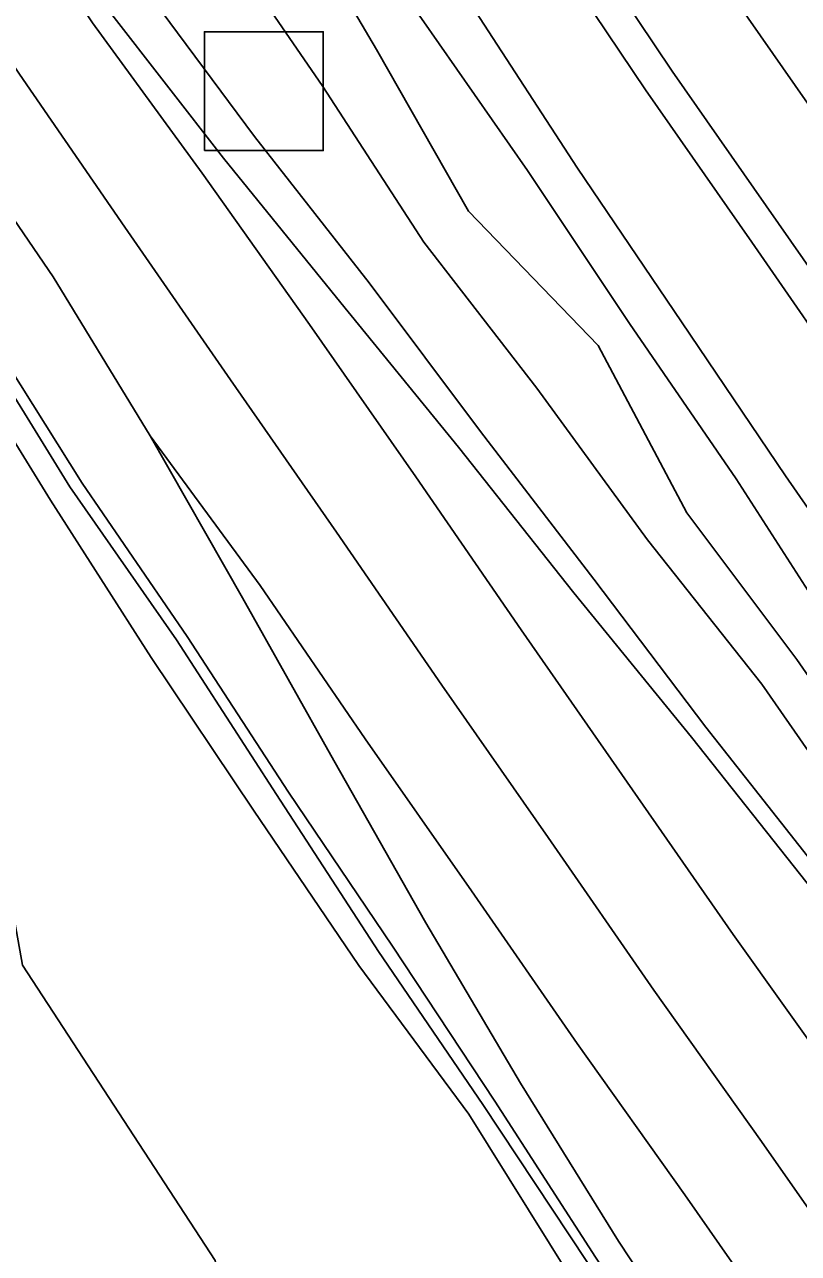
# Model space of a CAD drawing. Extents: x 1602514 to 1609837, y 863887 to 871157.
# Drawn here: x 1604840.9 to 1604945.1, y 867856.2 to 868021.6 of the extents above; entities that cross this region are included whole.
import ezdxf

# ---------------------------------------------------------------- set-up
doc = ezdxf.new("R2010")
doc.units = 0
for name, color, linetype in [('Lighting_Signals-Equipment', 7, 'Continuous'), ('Survey-Centerline', 7, 'Continuous'), ('Survey-Edge of pavement', 7, 'Continuous'), ('Survey-Flow line', 7, 'Continuous'), ('Survey-Ridge Lines', 7, 'Continuous'), ('Survey-Safety', 7, 'Continuous'), ('Survey-Shoulders', 7, 'Continuous'), ('Survey-Vegetation trees', 7, 'Continuous')]:
    doc.layers.add(name, color=color, linetype=linetype)

msp = doc.modelspace()

# ---------------------------------------------------------------- linework, layer by layer
at = {"layer": 'Lighting_Signals-Equipment'}
msp.add_lwpolyline([(1604865.1, 868004.62), (1604881.1, 868004.62), (1604881.1, 868020.62), (1604865.1, 868020.62)], close=True, dxfattribs=at)
msp.add_lwpolyline([(1604865.1, 868004.62), (1604881.1, 868004.62), (1604881.1, 868020.62), (1604865.1, 868020.62)], close=True, dxfattribs=at)
at = {"layer": 'Survey-Centerline'}
for points in [[(1605053.13, 867858.7), (1605038.82, 867879.2), (1605024.38, 867899.6), (1605010.08, 867920.1), (1604995.31, 867940.28), (1604981.07, 867960.82), (1604966.76, 867981.32), (1604952.62, 868001.93), (1604938.31, 868022.43), (1604924.39, 868043.2), (1604910.21, 868063.78), (1604896.3, 868084.55), (1604883.6, 868103.92), (1604870.18, 868125.01), (1604856.33, 868145.82), (1604843.04, 868167)], [(1605053.13, 867858.7), (1605038.82, 867879.2), (1605024.38, 867899.6), (1605010.08, 867920.1), (1604995.31, 867940.28), (1604981.07, 867960.82), (1604966.76, 867981.32), (1604952.62, 868001.93), (1604938.31, 868022.43), (1604924.39, 868043.2), (1604910.21, 868063.78), (1604896.3, 868084.55), (1604883.6, 868103.92), (1604870.18, 868125.01), (1604856.33, 868145.82), (1604843.04, 868167)], [(1605011.74, 867768.84), (1604997.34, 867789.28), (1604983.04, 867809.77), (1604968.85, 867830.35), (1604954.41, 867850.76), (1604940.1, 867871.26), (1604925.6, 867891.62), (1604911.36, 867912.16), (1604897.05, 867932.66), (1604882.9, 867953.27), (1604868.6, 867973.76), (1604854.39, 867994.33), (1604840.21, 868014.92), (1604826.29, 868035.69), (1604811.67, 868058.15), (1604798.25, 868079.24), (1604784.66, 868100.23), (1604771.38, 868121.4), (1604757.96, 868142.49), (1604745.31, 868164.07)], [(1605011.74, 867768.84), (1604997.34, 867789.28), (1604983.04, 867809.77), (1604968.85, 867830.35), (1604954.41, 867850.76), (1604940.1, 867871.26), (1604925.6, 867891.62), (1604911.36, 867912.16), (1604897.05, 867932.66), (1604882.9, 867953.27), (1604868.6, 867973.76), (1604854.39, 867994.33), (1604840.21, 868014.92), (1604826.29, 868035.69), (1604811.67, 868058.15), (1604798.25, 868079.24), (1604784.66, 868100.23), (1604771.38, 868121.4), (1604757.96, 868142.49), (1604745.31, 868164.07)]]:
    msp.add_lwpolyline(points, dxfattribs=at)
at = {"layer": 'Survey-Edge of pavement'}
for points in [[(1605047.79, 867763.52), (1605033.48, 867784.02), (1605019.09, 867804.45), (1605004.78, 867824.95), (1604990.47, 867845.45), (1604976.24, 867866), (1604961.6, 867886.27), (1604946.22, 867906.01), (1604930.68, 867925.65), (1604914.84, 867945.08), (1604899.3, 867964.71), (1604883.46, 867984.14), (1604867.66, 868003.59), (1604852.31, 868023.36), (1604837.29, 868043.35), (1604821.71, 868064.54), (1604808.29, 868085.63), (1604795.07, 868106.85), (1604781.95, 868128.13), (1604768.7, 868149.33), (1604755.55, 868170.59)], [(1605047.79, 867763.52), (1605033.48, 867784.02), (1605019.09, 867804.45), (1605004.78, 867824.95), (1604990.47, 867845.45), (1604976.24, 867866), (1604961.6, 867886.27), (1604946.22, 867906.01), (1604930.68, 867925.65), (1604914.84, 867945.08), (1604899.3, 867964.71), (1604883.46, 867984.14), (1604867.66, 868003.59), (1604852.31, 868023.36), (1604837.29, 868043.35), (1604821.71, 868064.54), (1604808.29, 868085.63), (1604795.07, 868106.85), (1604781.95, 868128.13), (1604768.7, 868149.33), (1604755.55, 868170.59)], [(1604987.11, 867751.65), (1604974.95, 867773.65), (1604961.85, 867794.98), (1604948.22, 867815.96), (1604934.63, 867836.95), (1604920.84, 867857.81), (1604907.67, 867879.1), (1604894.93, 867900.69), (1604882.54, 867922.53), (1604870.22, 867944.41), (1604857.8, 867966.22), (1604844.76, 867987.61), (1604830.64, 868008.24), (1604816.73, 868029.01), (1604801.73, 868051.82), (1604788.31, 868072.92), (1604775.09, 868094.13), (1604761.81, 868115.31), (1604748.65, 868136.57), (1604735.63, 868157.92)], [(1604987.11, 867751.65), (1604974.95, 867773.65), (1604961.85, 867794.98), (1604948.22, 867815.96), (1604934.63, 867836.95), (1604920.84, 867857.81), (1604907.67, 867879.1), (1604894.93, 867900.69), (1604882.54, 867922.53), (1604870.22, 867944.41), (1604857.8, 867966.22), (1604844.76, 867987.61), (1604830.64, 868008.24), (1604816.73, 868029.01), (1604801.73, 868051.82), (1604788.31, 868072.92), (1604775.09, 868094.13), (1604761.81, 868115.31), (1604748.65, 868136.57), (1604735.63, 868157.92)], [(1604828.88, 868157.99), (1604842.17, 868136.82), (1604856.19, 868116.11), (1604869.61, 868095.02), (1604882.7, 868075.06), (1604896.39, 868054.13), (1604910.57, 868033.54), (1604924.48, 868012.78), (1604938.79, 867992.28), (1604953.03, 867971.74), (1604967.34, 867951.24), (1604981.36, 867930.54), (1604996.12, 867910.36), (1605010.85, 867890.16), (1605025.29, 867869.75), (1605039.59, 867849.25), (1605053.9, 867828.75)], [(1604828.88, 868157.99), (1604842.17, 868136.82), (1604856.19, 868116.11), (1604869.61, 868095.02), (1604882.7, 868075.06), (1604896.39, 868054.13), (1604910.57, 868033.54), (1604924.48, 868012.78), (1604938.79, 867992.28), (1604953.03, 867971.74), (1604967.34, 867951.24), (1604981.36, 867930.54), (1604996.12, 867910.36), (1605010.85, 867890.16), (1605025.29, 867869.75), (1605039.59, 867849.25), (1605053.9, 867828.75)]]:
    msp.add_lwpolyline(points, dxfattribs=at)
at = {"layer": 'Survey-Flow line'}
msp.add_lwpolyline([(1604959.15, 867915.43), (1604944.85, 867936.1), (1604930.04, 867955.86), (1604918.09, 867978.38), (1604900.65, 867996.47), (1604888.29, 868018.24), (1604875.83, 868039.34), (1604861.33, 868059.03), (1604847.7, 868079.98), (1604832.28, 868099.3), (1604818.54, 868120.55), (1604807.37, 868142.39), (1604794.48, 868164.13)], dxfattribs=at)
msp.add_lwpolyline([(1604959.15, 867915.43), (1604944.85, 867936.1), (1604930.04, 867955.86), (1604918.09, 867978.38), (1604900.65, 867996.47), (1604888.29, 868018.24), (1604875.83, 868039.34), (1604861.33, 868059.03), (1604847.7, 868079.98), (1604832.28, 868099.3), (1604818.54, 868120.55), (1604807.37, 868142.39), (1604794.48, 868164.13)], dxfattribs=at)
at = {"layer": 'Survey-Ridge Lines'}
for points in [[(1604979.68, 867746.81), (1604968.04, 867769.37), (1604952.87, 867789.53), (1604941.78, 867811.76), (1604927.13, 867832.27), (1604914.15, 867853.33), (1604900.72, 867874.92), (1604885.88, 867894.93), (1604871.71, 867915.82), (1604857.94, 867936.4), (1604844.37, 867957.58), (1604831.2, 867978.92), (1604819.07, 868001.31), (1604805.15, 868022.48), (1604791.91, 868043.68), (1604778.33, 868064.96), (1604765.38, 868086.13), (1604751.49, 868107.33), (1604738.65, 868128.61), (1604724.78, 868150.45), (1604711.41, 868171.42), (1604698.92, 868193.55), (1604686.36, 868214.79), (1604674.17, 868237.44)], [(1604979.68, 867746.81), (1604968.04, 867769.37), (1604952.87, 867789.53), (1604941.78, 867811.76), (1604927.13, 867832.27), (1604914.15, 867853.33), (1604900.72, 867874.92), (1604885.88, 867894.93), (1604871.71, 867915.82), (1604857.94, 867936.4), (1604844.37, 867957.58), (1604831.2, 867978.92), (1604819.07, 868001.31), (1604805.15, 868022.48), (1604791.91, 868043.68), (1604778.33, 868064.96), (1604765.38, 868086.13), (1604751.49, 868107.33), (1604738.65, 868128.61), (1604724.78, 868150.45), (1604711.41, 868171.42), (1604698.92, 868193.55), (1604686.36, 868214.79), (1604674.17, 868237.44)], [(1605051.65, 867797.5), (1605036.77, 867817.35), (1605022.01, 867837.19), (1605007.9, 867858.54), (1604993.54, 867878.63), (1604978.97, 867899.5), (1604964.5, 867919.14), (1604950.02, 867939.7), (1604936.69, 867960.42), (1604922.33, 867981.34), (1604908.6, 868001.96), (1604894.34, 868022.4), (1604880.3, 868042.34), (1604865.82, 868061.95), (1604851.26, 868082.3), (1604838.08, 868102.99), (1604825.98, 868125.37), (1604812.4, 868145.54), (1604798.82, 868166.89)], [(1605051.65, 867797.5), (1605036.77, 867817.35), (1605022.01, 867837.19), (1605007.9, 867858.54), (1604993.54, 867878.63), (1604978.97, 867899.5), (1604964.5, 867919.14), (1604950.02, 867939.7), (1604936.69, 867960.42), (1604922.33, 867981.34), (1604908.6, 868001.96), (1604894.34, 868022.4), (1604880.3, 868042.34), (1604865.82, 868061.95), (1604851.26, 868082.3), (1604838.08, 868102.99), (1604825.98, 868125.37), (1604812.4, 868145.54), (1604798.82, 868166.89)], [(1604832.76, 868160.46), (1604846.05, 868139.29), (1604859.54, 868118.24), (1604873.33, 868097.38), (1604886.31, 868077.58), (1604900.26, 868056.83), (1604914.18, 868036.07), (1604928.09, 868015.3), (1604942.4, 867994.8), (1604956.68, 867974.28), (1604970.98, 867953.78), (1604985.23, 867933.24), (1604999.5, 867912.72), (1605014.04, 867892.39), (1605028.48, 867871.98), (1605042.79, 867851.48), (1605057.1, 867830.99)], [(1604832.76, 868160.46), (1604846.05, 868139.29), (1604859.54, 868118.24), (1604873.33, 868097.38), (1604886.31, 868077.58), (1604900.26, 868056.83), (1604914.18, 868036.07), (1604928.09, 868015.3), (1604942.4, 867994.8), (1604956.68, 867974.28), (1604970.98, 867953.78), (1604985.23, 867933.24), (1604999.5, 867912.72), (1605014.04, 867892.39), (1605028.48, 867871.98), (1605042.79, 867851.48), (1605057.1, 867830.99)], [(1605053.34, 867767.54), (1605040.06, 867789.34), (1605025.74, 867809.65), (1605012.97, 867830.97), (1604998.49, 867851.89), (1604985.06, 867872.71), (1604968.57, 867892.09), (1604954.47, 867912.19), (1604940.14, 867932.81), (1604924.76, 867952.23), (1604909.86, 867972.64), (1604894.62, 867992.3), (1604881.05, 868013.25), (1604867.15, 868033.52), (1604851.96, 868052.93), (1604838.33, 868073.89), (1604821.72, 868092.58), (1604806.24, 868112.59), (1604793.33, 868133.58), (1604780.42, 868155.19)], [(1605053.34, 867767.54), (1605040.06, 867789.34), (1605025.74, 867809.65), (1605012.97, 867830.97), (1604998.49, 867851.89), (1604985.06, 867872.71), (1604968.57, 867892.09), (1604954.47, 867912.19), (1604940.14, 867932.81), (1604924.76, 867952.23), (1604909.86, 867972.64), (1604894.62, 867992.3), (1604881.05, 868013.25), (1604867.15, 868033.52), (1604851.96, 868052.93), (1604838.33, 868073.89), (1604821.72, 868092.58), (1604806.24, 868112.59), (1604793.33, 868133.58), (1604780.42, 868155.19)], [(1605036.55, 867755.68), (1605022.25, 867776.17), (1605008.1, 867796.78), (1604993.79, 867817.28), (1604979.55, 867837.82), (1604965.11, 867858.23), (1604950.8, 867878.73), (1604936.3, 867899.09), (1604922.03, 867919.61), (1604907.72, 867940.1), (1604893.57, 867960.71), (1604879.27, 867981.21), (1604864.8, 868001.6), (1604850.06, 868021.8), (1604836.15, 868042.57), (1604821.71, 868064.54)], [(1605036.55, 867755.68), (1605022.25, 867776.17), (1605008.1, 867796.78), (1604993.79, 867817.28), (1604979.55, 867837.82), (1604965.11, 867858.23), (1604950.8, 867878.73), (1604936.3, 867899.09), (1604922.03, 867919.61), (1604907.72, 867940.1), (1604893.57, 867960.71), (1604879.27, 867981.21), (1604864.8, 868001.6), (1604850.06, 868021.8), (1604836.15, 868042.57), (1604821.71, 868064.54)], [(1605013.22, 867745.82), (1605001.49, 867761.69), (1604987.1, 867782.12), (1604972.79, 867802.62), (1604958.53, 867823.15), (1604944.1, 867843.56), (1604929.79, 867864.06), (1604915.29, 867884.42), (1604901.04, 867904.96), (1604886.74, 867925.46), (1604872.59, 867946.07), (1604857.8, 867966.22)], [(1605013.22, 867745.82), (1605001.49, 867761.69), (1604987.1, 867782.12), (1604972.79, 867802.62), (1604958.53, 867823.15), (1604944.1, 867843.56), (1604929.79, 867864.06), (1604915.29, 867884.42), (1604901.04, 867904.96), (1604886.74, 867925.46), (1604872.59, 867946.07), (1604857.8, 867966.22)]]:
    msp.add_lwpolyline(points, dxfattribs=at)
at = {"layer": 'Survey-Safety'}
msp.add_lwpolyline([(1604982.63, 867748.89), (1604970.7, 867771.23), (1604957.31, 867792.59), (1604943.91, 867813.27), (1604929.78, 867834.12), (1604916.6, 867855.07), (1604902.57, 867876.2), (1604888.56, 867896.8), (1604874.83, 867917.96), (1604861.35, 867938.78), (1604846.98, 867959.38), (1604833.78, 867980.7), (1604820.26, 868002.1), (1604806.36, 868023.26), (1604792.94, 868044.35), (1604779.42, 868065.66), (1604766.32, 868086.74), (1604752.59, 868108.02), (1604739.73, 868129.29), (1604725.91, 868151.11)], dxfattribs=at)
msp.add_lwpolyline([(1604982.63, 867748.89), (1604970.7, 867771.23), (1604957.31, 867792.59), (1604943.91, 867813.27), (1604929.78, 867834.12), (1604916.6, 867855.07), (1604902.57, 867876.2), (1604888.56, 867896.8), (1604874.83, 867917.96), (1604861.35, 867938.78), (1604846.98, 867959.38), (1604833.78, 867980.7), (1604820.26, 868002.1), (1604806.36, 868023.26), (1604792.94, 868044.35), (1604779.42, 868065.66), (1604766.32, 868086.74), (1604752.59, 868108.02), (1604739.73, 868129.29), (1604725.91, 868151.11)], dxfattribs=at)
at = {"layer": 'Survey-Shoulders'}
for points in [[(1604983.76, 867749.31), (1604972.02, 867771.6), (1604958.79, 867792.85), (1604945.33, 867813.94), (1604931.48, 867834.75), (1604917.75, 867855.66), (1604904.19, 867876.68), (1604890.41, 867897.54), (1604876.42, 867918.26), (1604862.77, 867939.21), (1604848.65, 867959.84), (1604835.32, 867981.02), (1604821.57, 868001.9), (1604807.65, 868022.67), (1604792.83, 868046.16), (1604779.78, 868067.48), (1604766.46, 868088.64), (1604753.17, 868109.82), (1604740.05, 868131.1), (1604727.17, 868152.53)], [(1604983.76, 867749.31), (1604972.02, 867771.6), (1604958.79, 867792.85), (1604945.33, 867813.94), (1604931.48, 867834.75), (1604917.75, 867855.66), (1604904.19, 867876.68), (1604890.41, 867897.54), (1604876.42, 867918.26), (1604862.77, 867939.21), (1604848.65, 867959.84), (1604835.32, 867981.02), (1604821.57, 868001.9), (1604807.65, 868022.67), (1604792.83, 868046.16), (1604779.78, 868067.48), (1604766.46, 868088.64), (1604753.17, 868109.82), (1604740.05, 868131.1), (1604727.17, 868152.53)], [(1605049, 867764.37), (1605034.69, 867784.86), (1605020.3, 867805.3), (1605005.99, 867825.8), (1604991.68, 867846.29), (1604977.25, 867866.7), (1604962.97, 867887.22), (1604948.11, 867907.33), (1604932.6, 867926.99), (1604917.51, 867946.94), (1604902.29, 867966.8), (1604887.27, 867986.8), (1604871.85, 868006.52), (1604856.96, 868026.61), (1604842.49, 868046.99), (1604827.54, 868068.25), (1604812.61, 868088.38), (1604798.76, 868109.19), (1604785.47, 868130.37), (1604771.88, 868151.35)], [(1605049, 867764.37), (1605034.69, 867784.86), (1605020.3, 867805.3), (1605005.99, 867825.8), (1604991.68, 867846.29), (1604977.25, 867866.7), (1604962.97, 867887.22), (1604948.11, 867907.33), (1604932.6, 867926.99), (1604917.51, 867946.94), (1604902.29, 867966.8), (1604887.27, 867986.8), (1604871.85, 868006.52), (1604856.96, 868026.61), (1604842.49, 868046.99), (1604827.54, 868068.25), (1604812.61, 868088.38), (1604798.76, 868109.19), (1604785.47, 868130.37), (1604771.88, 868151.35)], [(1605058.81, 867797.58), (1605044.61, 867818.08), (1605029.4, 867838.01), (1605014.88, 867858.36), (1605001.06, 867879.09), (1604987.03, 867899.54), (1604971.7, 867919.27), (1604957.47, 867940.46), (1604943.31, 867960.82), (1604929.32, 867981.59), (1604915.32, 868002.25), (1604901.57, 868023.43), (1604887.96, 868044.21), (1604870.83, 868066.77), (1604857.7, 868087.44), (1604844.17, 868108.46), (1604830.62, 868129.47), (1604816.9, 868150.37)], [(1605058.81, 867797.58), (1605044.61, 867818.08), (1605029.4, 867838.01), (1605014.88, 867858.36), (1605001.06, 867879.09), (1604987.03, 867899.54), (1604971.7, 867919.27), (1604957.47, 867940.46), (1604943.31, 867960.82), (1604929.32, 867981.59), (1604915.32, 868002.25), (1604901.57, 868023.43), (1604887.96, 868044.21), (1604870.83, 868066.77), (1604857.7, 868087.44), (1604844.17, 868108.46), (1604830.62, 868129.47), (1604816.9, 868150.37)]]:
    msp.add_lwpolyline(points, dxfattribs=at)
at = {"layer": 'Survey-Vegetation trees'}
msp.add_lwpolyline([(1604892.68, 867747.36), (1604894.73, 867777.97), (1604893.98, 867806.71), (1604872.53, 867826.12), (1604866.56, 867855.23), (1604840.63, 867894.99), (1604832.15, 867942.21), (1604796.94, 867959.47), (1604737.48, 867959), (1604706.47, 868005.66), (1604673.83, 868061.42), (1604660.31, 868107.85), (1604664.04, 868154.51), (1604655.41, 868202.1), (1604602.02, 868227.29), (1604590.83, 868305.45), (1604567.63, 868378.88), (1604527.41, 868399.58), (1604524.07, 868408.2)], dxfattribs=at)
msp.add_lwpolyline([(1604892.68, 867747.36), (1604894.73, 867777.97), (1604893.98, 867806.71), (1604872.53, 867826.12), (1604866.56, 867855.23), (1604840.63, 867894.99), (1604832.15, 867942.21), (1604796.94, 867959.47), (1604737.48, 867959), (1604706.47, 868005.66), (1604673.83, 868061.42), (1604660.31, 868107.85), (1604664.04, 868154.51), (1604655.41, 868202.1), (1604602.02, 868227.29), (1604590.83, 868305.45), (1604567.63, 868378.88), (1604527.41, 868399.58), (1604524.07, 868408.2)], dxfattribs=at)

doc.saveas('drawing.dxf')
